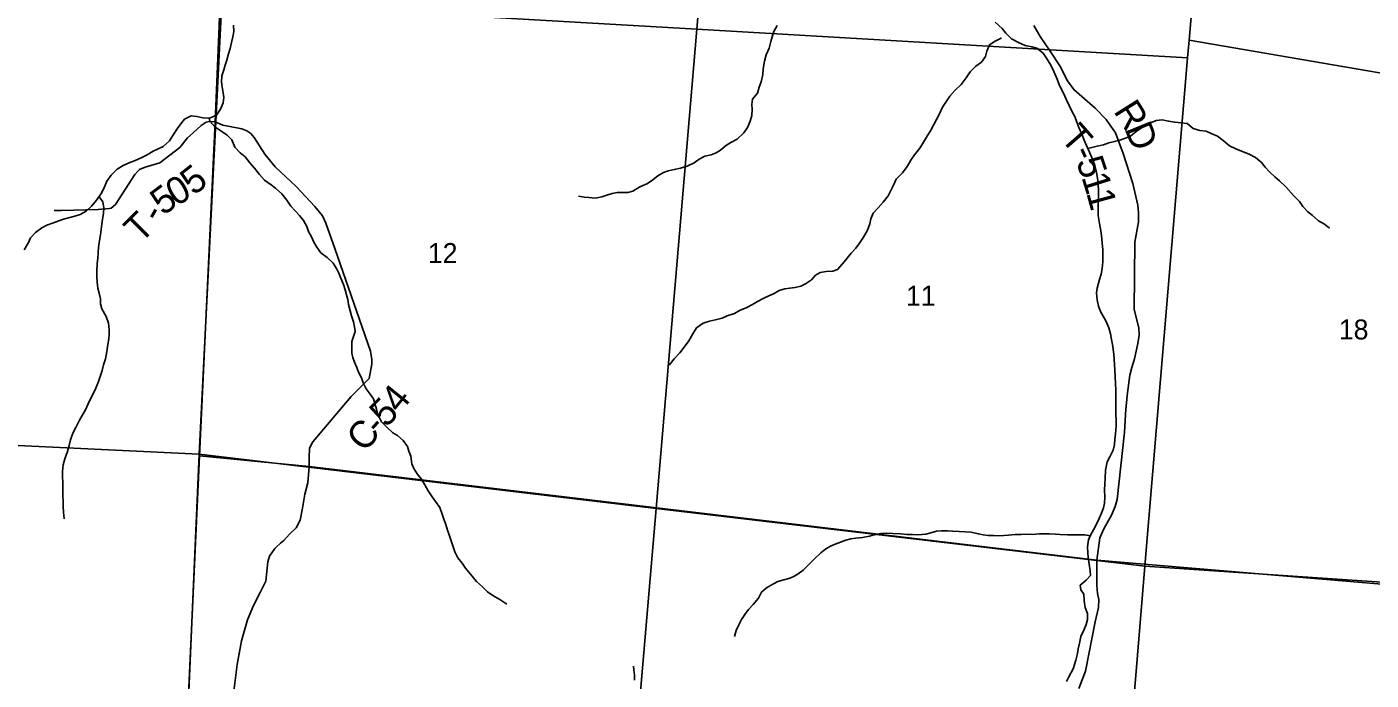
# Model space of a CAD drawing. Extents: x 1578669 to 1989827, y 208020 to 553079.
# Drawn here: x 1846418 to 1861319, y 394363 to 401604 of the extents above; entities that cross this region are included whole.
import ezdxf

# ---------------------------------------------------------------- set-up
doc = ezdxf.new("R2010")
doc.units = 0
for name, color, linetype in [('GM_X_County_Road', 7, 'Continuous'), ('GM_X_County_Road_Text', 7, 'Continuous'), ('GM_X_Minor_River', 7, 'Continuous'), ('GM_X_Section', 7, 'Continuous'), ('GM_X_Section_Text', 7, 'Continuous'), ('GM_X_Township', 7, 'Continuous'), ('GM_X_Township_Road', 7, 'Continuous'), ('GM_X_Township_Road_Text', 7, 'Continuous')]:
    doc.layers.add(name, color=color, linetype=linetype)

msp = doc.modelspace()

# ---------------------------------------------------------------- linework, layer by layer
at = {"layer": 'GM_X_County_Road'}
for points in [[(1848511, 400653), (1848548, 401617), (1848562, 401928), (1848563, 401994)], [(1849230, 395879), (1849265, 395911), (1849331, 395980), (1849405, 396052), (1849447, 396134), (1849473, 396267), (1849499, 396425), (1849534, 396551), (1849549, 396729), (1849546, 396832), (1849550, 396933), (1849588, 397003), (1850014, 397505), (1850214, 397706), (1850242, 397865), (1850242, 397917), (1850227, 398010), (1849832, 399146), (1849733, 399429), (1849695, 399510), (1849612, 399611), (1849404, 399833), (1849170, 400053), (1849055, 400191), (1848939, 400378), (1848899, 400423), (1848857, 400451), (1848800, 400473), (1848650, 400502), (1848589, 400513), (1848507, 400550), (1848511, 400653)], [(1848707, 394210), (1848749, 394535), (1848798, 394798), (1848864, 395032), (1848930, 395189), (1849006, 395333), (1849066, 395458), (1849091, 395673), (1849109, 395737), (1849165, 395821), (1849181, 395835), (1849230, 395879)]]:
    msp.add_lwpolyline(points, dxfattribs=at)
at = {"layer": 'GM_X_Minor_River'}
for points in [[(1848709, 401624), (1848713, 401552), (1848702, 401492), (1848687, 401430), (1848670, 401364), (1848655, 401303), (1848636, 401235), (1848618, 401179), (1848600, 401127), (1848578, 401062), (1848577, 400996), (1848584, 400940), (1848595, 400871), (1848602, 400819), (1848593, 400763), (1848565, 400690), (1848522, 400626), (1848444, 400592), (1848370, 400597), (1848304, 400612), (1848238, 400618), (1848166, 400581), (1848125, 400530), (1848084, 400474), (1848036, 400399), (1847999, 400342), (1847928, 400277), (1847867, 400248), (1847817, 400227), (1847750, 400184), (1847684, 400151), (1847611, 400117), (1847559, 400100), (1847484, 400067), (1847418, 400026), (1847354, 399961), (1847305, 399892), (1847272, 399813), (1847243, 399755), (1847195, 399686), (1847134, 399617)], [(1854736, 401619), (1854697, 401551), (1854679, 401494), (1854666, 401440), (1854645, 401366), (1854614, 401295), (1854594, 401223), (1854581, 401139), (1854578, 401075), (1854556, 400995), (1854535, 400934), (1854516, 400868), (1854463, 400803), (1854453, 400745), (1854458, 400693), (1854453, 400621), (1854436, 400557), (1854407, 400489), (1854366, 400428), (1854292, 400359), (1854220, 400321), (1854163, 400286), (1854108, 400237), (1854058, 400208), (1854005, 400186), (1853933, 400170), (1853870, 400139), (1853814, 400098), (1853737, 400061), (1853665, 400039), (1853594, 400022), (1853528, 400009), (1853474, 399988), (1853413, 399953), (1853342, 399897), (1853290, 399863), (1853211, 399829), (1853134, 399784), (1853078, 399769), (1853016, 399769), (1852962, 399768), (1852908, 399757), (1852848, 399740), (1852793, 399719), (1852721, 399704), (1852649, 399713), (1852596, 399716), (1852532, 399726)], [(1857151, 401657), (1857231, 401584), (1857270, 401533), (1857331, 401470), (1857412, 401432), (1857485, 401399), (1857559, 401383), (1857615, 401368), (1857682, 401313), (1857722, 401256), (1857767, 401181), (1857802, 401108), (1857838, 401023), (1857863, 400955), (1857909, 400870), (1857940, 400801), (1857972, 400733), (1858005, 400662), (1858034, 400609), (1858057, 400547), (1858080, 400490), (1858114, 400413), (1858139, 400349), (1858164, 400290), (1858196, 400214), (1858231, 400139), (1858256, 400068), (1858276, 399988), (1858288, 399905), (1858296, 399799), (1858297, 399725), (1858294, 399657), (1858292, 399589)], [(1857213, 401476), (1857217, 401480), (1857152, 401445), (1857088, 401406), (1857060, 401335), (1857045, 401275), (1857002, 401213), (1856939, 401169), (1856876, 401106), (1856829, 401040), (1856776, 400965), (1856704, 400897), (1856651, 400834), (1856612, 400780), (1856569, 400713), (1856534, 400641), (1856503, 400576), (1856470, 400521), (1856434, 400453), (1856403, 400398), (1856356, 400326), (1856317, 400259), (1856259, 400186), (1856216, 400127), (1856175, 400055), (1856126, 399986), (1856054, 399916), (1856023, 399848), (1855992, 399783), (1855967, 399729), (1855912, 399662), (1855855, 399599), (1855798, 399540), (1855774, 399476), (1855761, 399422), (1855736, 399349), (1855691, 399271), (1855656, 399218), (1855608, 399151), (1855557, 399096), (1855498, 399023), (1855455, 398972), (1855404, 398916), (1855352, 398897), (1855280, 398893), (1855210, 398880), (1855159, 398851), (1855114, 398800), (1855051, 398755), (1854999, 398730), (1854935, 398715), (1854875, 398708), (1854822, 398699), (1854756, 398680), (1854693, 398643), (1854643, 398624), (1854589, 398595), (1854518, 398559), (1854463, 398528), (1854393, 398491), (1854326, 398464), (1854262, 398427), (1854181, 398399), (1854125, 398376), (1854051, 398357), (1853986, 398340), (1853914, 398320), (1853841, 398267), (1853800, 398200), (1853756, 398124), (1853703, 398055), (1853658, 397990), (1853595, 397923), (1853539, 397854)], [(1848440, 400592), (1848445, 400560), (1848500, 400496), (1848567, 400453), (1848640, 400402), (1848689, 400351), (1848725, 400272), (1848784, 400207), (1848837, 400164), (1848888, 400097), (1848941, 400036), (1848997, 399968), (1849054, 399905), (1849125, 399854), (1849176, 399817), (1849243, 399754), (1849298, 399684), (1849344, 399615), (1849391, 399564), (1849440, 399511), (1849483, 399459), (1849520, 399392), (1849541, 399337), (1849576, 399269), (1849599, 399216), (1849633, 399161), (1849678, 399100), (1849747, 399047), (1849812, 398984), (1849849, 398925), (1849878, 398872), (1849897, 398818), (1849927, 398747), (1849948, 398689), (1849963, 398634), (1849976, 398582), (1849985, 398526), (1850002, 398457), (1850017, 398401), (1850037, 398333), (1850050, 398280), (1850057, 398226), (1850040, 398170), (1850019, 398117), (1850022, 398047), (1850021, 397988), (1850030, 397938), (1850051, 397886), (1850076, 397829), (1850095, 397777), (1850126, 397714), (1850147, 397658), (1850181, 397591), (1850224, 397534), (1850259, 397481), (1850276, 397429), (1850293, 397367), (1850310, 397308), (1850350, 397227), (1850409, 397166), (1850476, 397103), (1850527, 397076), (1850590, 397018), (1850637, 396951), (1850654, 396901), (1850673, 396845), (1850685, 396760), (1850706, 396710), (1850743, 396651), (1850788, 396592), (1850831, 396529), (1850867, 396460), (1850910, 396394), (1850949, 396343), (1850994, 396276), (1851020, 396201), (1851039, 396147), (1851064, 396088), (1851081, 396024), (1851098, 395972), (1851121, 395905), (1851140, 395851), (1851162, 395784), (1851197, 395717), (1851244, 395658), (1851279, 395604), (1851335, 395538), (1851404, 395457), (1851467, 395396), (1851526, 395341), (1851585, 395299), (1851662, 395256), (1851739, 395206)], [(1858179, 400256), (1858284, 400282), (1858354, 400295), (1858410, 400318), (1858460, 400331), (1858533, 400349), (1858597, 400370), (1858651, 400391), (1858716, 400444), (1858785, 400493), (1858886, 400543), (1858936, 400564), (1859004, 400573), (1859074, 400560), (1859142, 400546), (1859216, 400539), (1859281, 400532), (1859348, 400478), (1859420, 400455), (1859492, 400448), (1859547, 400422), (1859615, 400391), (1859680, 400344), (1859750, 400286), (1859818, 400253), (1859899, 400220), (1859968, 400192), (1860038, 400155), (1860103, 400102), (1860146, 400047), (1860191, 399996), (1860252, 399943), (1860303, 399898), (1860373, 399832), (1860459, 399736), (1860524, 399667), (1860561, 399614), (1860616, 399553), (1860667, 399516), (1860736, 399455), (1860803, 399417), (1860858, 399372)], [(1847219, 399720), (1847261, 399663), (1847270, 399598), (1847269, 399536), (1847257, 399472), (1847250, 399418), (1847243, 399359), (1847234, 399297), (1847223, 399237), (1847213, 399159), (1847208, 399103), (1847203, 399035), (1847198, 398979), (1847194, 398897), (1847195, 398837), (1847198, 398773), (1847205, 398708), (1847220, 398652), (1847233, 398588), (1847236, 398532), (1847248, 398477), (1847297, 398394), (1847323, 398318), (1847330, 398247), (1847329, 398197), (1847326, 398145), (1847313, 398060), (1847304, 398006), (1847288, 397924), (1847267, 397856), (1847252, 397796), (1847232, 397729), (1847211, 397671), (1847176, 397581), (1847136, 397502), (1847099, 397427), (1847067, 397359), (1847030, 397296), (1847001, 397244), (1846962, 397161), (1846929, 397099), (1846901, 397026), (1846886, 396962), (1846867, 396898), (1846839, 396817), (1846822, 396749), (1846813, 396675), (1846814, 396613), (1846817, 396559), (1846817, 396487), (1846818, 396405), (1846819, 396347), (1846821, 396286), (1846826, 396226), (1846831, 396150)], [(1847134, 399617), (1847077, 399562), (1847009, 399525), (1846950, 399504), (1846878, 399486), (1846824, 399473), (1846771, 399454), (1846703, 399429), (1846641, 399406), (1846584, 399377), (1846515, 399326), (1846458, 399265), (1846435, 399214), (1846388, 399134)], [(1858292, 399589), (1858295, 399513), (1858309, 399424), (1858324, 399342), (1858329, 399290), (1858339, 399210), (1858346, 399133), (1858347, 399075), (1858345, 399001), (1858338, 398927), (1858325, 398863), (1858310, 398802), (1858282, 398708), (1858275, 398654), (1858283, 398578), (1858296, 398509), (1858319, 398447), (1858350, 398396), (1858379, 398346), (1858411, 398269), (1858432, 398202), (1858443, 398138), (1858454, 398082), (1858468, 397975), (1858471, 397921), (1858474, 397859), (1858477, 397807), (1858483, 397713), (1858486, 397657), (1858490, 397570), (1858491, 397514), (1858491, 397314), (1858492, 397238), (1858493, 397182), (1858487, 397094), (1858480, 397028), (1858473, 396974), (1858458, 396910), (1858422, 396837), (1858395, 396781), (1858375, 396689), (1858370, 396601), (1858369, 396535), (1858365, 396473), (1858366, 396391), (1858363, 396323), (1858352, 396271), (1858331, 396214), (1858305, 396154), (1858270, 396083), (1858243, 396027), (1858210, 395970), (1858187, 395916), (1858174, 395840), (1858178, 395772), (1858181, 395720), (1858194, 395649), (1858206, 395573), (1858210, 395523), (1858161, 395470), (1858094, 395415), (1858101, 395365), (1858136, 395314), (1858138, 395240), (1858149, 395168), (1858174, 395101), (1858176, 395035), (1858161, 394979), (1858136, 394916), (1858103, 394846), (1858085, 394774), (1858070, 394711), (1858063, 394657), (1858046, 394583), (1858016, 394487), (1857968, 394400), (1857943, 394346)], [(1858206, 395961), (1858144, 395973), (1858088, 395972), (1858026, 395973), (1857952, 395972), (1857872, 395978), (1857821, 395981), (1857755, 395984), (1857699, 395985), (1857643, 395984), (1857563, 395978), (1857503, 395979), (1857441, 395978), (1857373, 395977), (1857301, 395971), (1857249, 395966), (1857187, 395961), (1857133, 395964), (1857073, 395967), (1857017, 395974), (1856965, 395985), (1856884, 396001), (1856822, 396006), (1856754, 396011), (1856680, 396014), (1856624, 396018), (1856558, 396019), (1856502, 396012), (1856440, 395997), (1856382, 395980), (1856294, 395972), (1856236, 395975), (1856172, 395978), (1856104, 395983), (1856018, 395989), (1855948, 395992), (1855884, 395987), (1855810, 395973), (1855758, 395958), (1855680, 395945), (1855609, 395937), (1855551, 395930), (1855497, 395913), (1855437, 395892), (1855378, 395871), (1855328, 395846), (1855275, 395817), (1855221, 395774), (1855143, 395699), (1855080, 395636), (1855023, 395583), (1854969, 395542), (1854914, 395509), (1854864, 395490), (1854809, 395475), (1854743, 395456), (1854693, 395431), (1854616, 395384), (1854563, 395337), (1854530, 395272), (1854469, 395201), (1854416, 395146), (1854376, 395091), (1854341, 395033), (1854310, 394976), (1854281, 394912), (1854262, 394846)], [(1853153, 394361), (1853153, 394419), (1853148, 394477), (1853141, 394519)]]:
    msp.add_lwpolyline(points, dxfattribs=at)
at = {"layer": 'GM_X_Section'}
for points in [[(1854293, 406920), (1853844, 401578), (1848581, 401881), (1848849, 407208)], [(1859746, 406607), (1859303, 401455), (1859285, 401262), (1853844, 401578), (1854293, 406920)], [(1859746, 406607), (1859759, 406743), (1863801, 406133), (1863394, 400755), (1859303, 401455)], [(1848581, 401881), (1848329, 396866), (1842840, 397128), (1843171, 402181)], [(1853844, 401578), (1853394, 396264), (1848329, 396866), (1848581, 401881)], [(1853844, 401578), (1859285, 401262), (1858812, 395626), (1853394, 396264)], [(1859285, 401262), (1859303, 401455), (1863394, 400755), (1863024, 395342), (1858812, 395626)], [(1848329, 396866), (1848091, 391437), (1842456, 391746), (1842840, 397128)], [(1853394, 396264), (1852960, 391218), (1848091, 391437), (1848329, 396866)], [(1858812, 395626), (1858425, 390961), (1852960, 391218), (1853394, 396264)], [(1858812, 395626), (1863024, 395342), (1862633, 389683), (1858342, 389978), (1858425, 390961)]]:
    msp.add_lwpolyline(points, close=True, dxfattribs=at)
at = {"layer": 'GM_X_Township'}
for points in [[(1862842, 395308), (1858278, 395694), (1849549, 396729), (1848332, 396849), (1848507, 400550), (1848548, 401617), (1848562, 401928), (1848563, 402000), (1848831, 407200), (1848986, 410052), (1849005, 410523), (1849032, 411013), (1848847, 410941), (1848363, 410830), (1848257, 410783), (1847899, 410662), (1847795, 410641), (1847237, 410591), (1847031, 410554), (1846931, 410545), (1846697, 410475), (1846455, 410451), (1846237, 410416)], [(1846237, 410416), (1846455, 410451), (1846697, 410475), (1846931, 410545), (1847031, 410554), (1847237, 410591), (1847795, 410641), (1847899, 410662), (1848257, 410783), (1848363, 410830), (1848847, 410941), (1849032, 411013), (1849005, 410523), (1848986, 410052), (1848831, 407200), (1848563, 402000), (1848562, 401928), (1848548, 401617), (1848507, 400550), (1848332, 396849), (1848049, 390667)], [(1848049, 390667), (1848332, 396849), (1849549, 396729), (1858278, 395694), (1862842, 395308), (1871561, 394613), (1874741, 394326)]]:
    msp.add_lwpolyline(points, dxfattribs=at)
at = {"layer": 'GM_X_Township_Road'}
for points in [[(1858278, 395593), (1858278, 395694), (1858312, 395940), (1858355, 396041), (1858442, 396191), (1858481, 396288), (1858503, 396366), (1858584, 397110), (1858599, 397366), (1858618, 397548), (1858644, 397742), (1858668, 397827), (1858696, 397924), (1858734, 398094), (1858748, 398186), (1858743, 398266), (1858694, 398469), (1858699, 399219), (1858740, 399443), (1858742, 399545), (1858733, 399628), (1858676, 399866), (1858569, 400199), (1858486, 400429), (1858382, 400578), (1858261, 400702), (1858023, 400908), (1857954, 401007), (1857867, 401173), (1857760, 401334), (1857652, 401498), (1857582, 401619)], [(1846719, 399568), (1846803, 399569), (1847210, 399579), (1847333, 399590), (1847352, 399594), (1847402, 399636), (1847614, 399969), (1847649, 400006), (1847668, 400021), (1847731, 400049), (1847893, 400098), (1848113, 400265), (1848197, 400372), (1848262, 400430), (1848350, 400510), (1848406, 400549), (1848445, 400553), (1848507, 400550)], [(1858078, 394269), (1858152, 394461), (1858260, 395010), (1858298, 395168), (1858300, 395255), (1858287, 395324), (1858277, 395412), (1858278, 395593)]]:
    msp.add_lwpolyline(points, dxfattribs=at)

# ---------------------------------------------------------------- texts
at = {"layer": 'GM_X_County_Road_Text'}
for s, rotation, p in [('4', 51.1527, (1850550, 397308)), ('5', 45.9936, (1850402, 397153)), ('C', 49.5168, (1850163, 396877)), ('-', 48.275, (1850322, 397064))]:
    msp.add_text(s, height=300, rotation=rotation, dxfattribs=at).set_placement(p)
at = {"layer": 'GM_X_Section_Text'}
for s, p in [('12', (1850863, 398986)), ('11', (1856163, 398513)), ('18', (1860961, 398139))]:
    msp.add_text(s, height=221, rotation=0, dxfattribs=at).set_placement(p)
at = {"layer": 'GM_X_Township_Road_Text'}
for s, rotation, p in [('R', 302.0401, (1858458, 400670)), ('T', 311.1424, (1857864, 400366)), ('D', 292.2046, (1858583, 400474)), ('-', 294.5363, (1857999, 400217)), ('5', 288.723, (1858047, 400112)), ('0', 29.9275, (1848070, 399609)), ('5', 38.0179, (1848268, 399727)), ('1', 287.3537, (1858106, 399939)), ('5', 36.7471, (1847930, 399504)), ('1', 285.2935, (1858160, 399765)), ('T', 44.7667, (1847677, 399194)), ('-', 60.1729, (1847890, 399421))]:
    msp.add_text(s, height=300, rotation=rotation, dxfattribs=at).set_placement(p)

doc.saveas('drawing.dxf')
